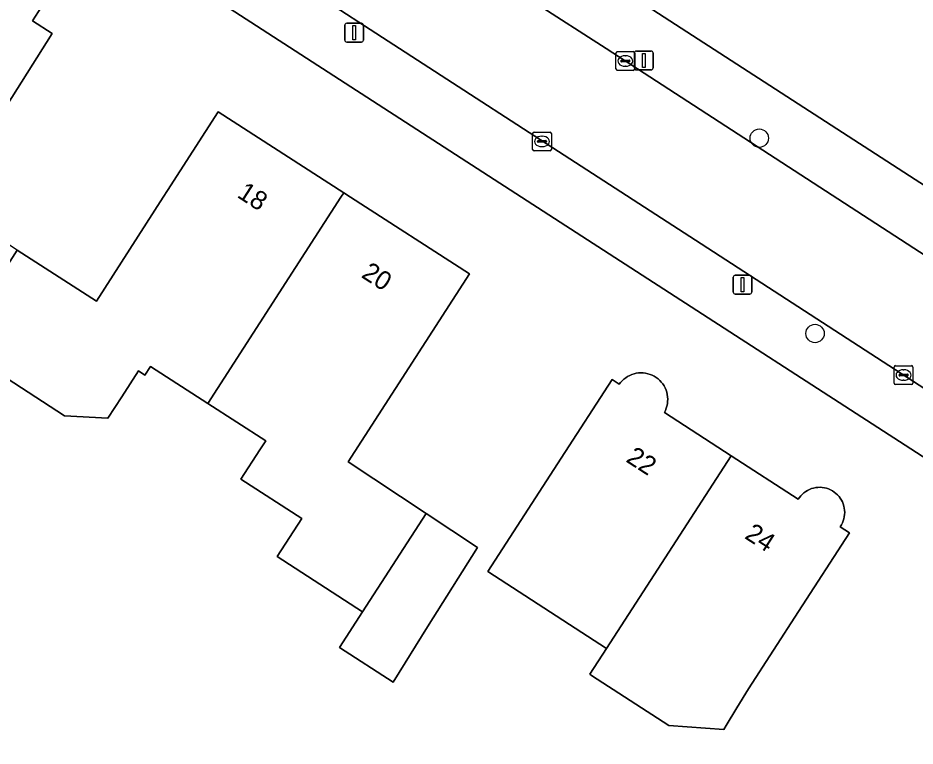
# Model space of a CAD drawing. Extents: x 161139 to 161601, y 381708 to 382245.
# Drawn here: x 161394.2 to 161442.02, y 381970.74 to 382009.56 of the extents above; entities that cross this region are included whole.
import ezdxf

# ---------------------------------------------------------------- set-up
doc = ezdxf.new("R2010")
doc.units = 0
for name, color, linetype in [('IMGEO_Boom', 7, 'Continuous'), ('IMGEO_Erf', 7, 'Continuous'), ('IMGEO_Kolk', 7, 'Continuous'), ('IMGEO_Lichtmast', 7, 'Continuous'), ('IMGEO_Pand', 7, 'Continuous'), ('IMGEO_Pand_nummerreeks', 7, 'Continuous'), ('IMGEO_Rijbaan_lokaal_open', 7, 'Continuous'), ('IMGEO_Voetpad_open', 7, 'Continuous')]:
    doc.layers.add(name, color=color, linetype=linetype)

msp = doc.modelspace()

# ---------------------------------------------------------------- linework, layer by layer
at = {"layer": 'IMGEO_Boom'}
for centre in [(161433.712, 382003.149), (161436.687, 381992.736)]:
    msp.add_circle(centre, 0.489, dxfattribs=at)
at = {"layer": 'IMGEO_Erf'}
for points in [[(161320.525, 382089.631), (161313.623, 382083.997), (161443.483, 382000), (161462.38, 381987.777), (161470.3, 382000), (161498.24, 382043.117), (161359.011, 382133.266)], [(161421.048, 382000), (161306.066, 382074.349)], [(161391.396, 382014.399), (161394.499, 382012.428), (161394.066, 382011.748), (161395.777, 382010.661), (161394.975, 382009.398), (161396.031, 382008.728), (161393.351, 382004.508)], [(161394.166, 381997.171), (161398.38, 381994.461), (161401.942, 382000), (161402.163, 382000.351), (161404.87, 382004.554), (161411.569, 382000.234), (161411.932, 382000), (161418.269, 381995.914), (161411.804, 381985.888), (161415.956, 381983.14), (161418.692, 381981.329), (161416.038, 381977.093), (161414.195, 381974.152), (161411.347, 381975.996), (161412.566, 381977.9), (161408.017, 381980.847), (161409.328, 381982.871), (161406.085, 381984.97), (161407.093, 381986.527), (161407.405, 381987.009), (161404.327, 381989.003), (161401.266, 381990.985), (161400.966, 381990.522), (161400.63, 381990.74), (161399.736, 381989.358), (161398.998, 381988.216), (161396.68, 381988.351), (161390.905, 381992.091)], [(161430.666, 381897.334), (161474.804, 381965.241), (161421.048, 382000)]]:
    msp.add_lwpolyline(points, dxfattribs=at)
msp.add_lwpolyline([(161424.776, 381974.511), (161424.687, 381974.566), (161425.579, 381975.942), (161419.245, 381980.042), (161423.153, 381986.083), (161425.87, 381990.279), (161426.251, 381990.027), (161426.326, 381990.125), (161426.409, 381990.217), (161426.499, 381990.3), (161426.597, 381990.376), (161426.7, 381990.443), (161426.809, 381990.501), (161426.923, 381990.549), (161427.041, 381990.586), (161427.161, 381990.614), (161427.283, 381990.631), (161427.406, 381990.637), (161427.53, 381990.633), (161427.652, 381990.618), (161427.773, 381990.592), (161427.891, 381990.556), (161428.005, 381990.509), (161428.115, 381990.453), (161428.22, 381990.388), (161428.318, 381990.314), (161428.41, 381990.231), (161428.494, 381990.141), (161428.571, 381990.044), (161428.638, 381989.941), (161428.696, 381989.832), (161428.744, 381989.718), (161428.783, 381989.601), (161428.811, 381989.481), (161428.829, 381989.359), (161428.835, 381989.236), (161428.832, 381989.112), (161428.817, 381988.99), (161428.792, 381988.869), (161428.756, 381988.751), (161428.71, 381988.636), (161428.655, 381988.526), (161432.225, 381986.214), (161435.793, 381983.903), (161435.858, 381983.999), (161435.931, 381984.088), (161436.011, 381984.171), (161436.099, 381984.247), (161436.192, 381984.314), (161436.291, 381984.374), (161436.395, 381984.425), (161436.503, 381984.466), (161436.614, 381984.499), (161436.727, 381984.521), (161436.842, 381984.534), (161436.957, 381984.536), (161437.073, 381984.529), (161437.187, 381984.512), (161437.299, 381984.485), (161437.409, 381984.448), (161437.515, 381984.402), (161437.616, 381984.348), (161437.713, 381984.284), (161437.804, 381984.213), (161437.888, 381984.133), (161437.965, 381984.047), (161438.034, 381983.955), (161438.095, 381983.857), (161438.148, 381983.754), (161438.191, 381983.647), (161438.225, 381983.536), (161438.249, 381983.424), (161438.264, 381983.309), (161438.268, 381983.194), (161438.263, 381983.078), (161438.247, 381982.964), (161438.222, 381982.851), (161438.187, 381982.741), (161438.143, 381982.634), (161438.09, 381982.532), (161438.028, 381982.434), (161438.517, 381982.114), (161435.799, 381977.918), (161433.134, 381973.801), (161432.523, 381972.782), (161431.953, 381971.83), (161431.825, 381971.616), (161428.895, 381971.844)], close=True, dxfattribs=at)
at = {"layer": 'IMGEO_Kolk'}
for p, q in [((161426.074, 382006.837), (161426.074, 382007.689)), ((161426.149, 382007.763), (161427.001, 382007.763)), ((161427.075, 382007.689), (161427.075, 382006.837)), ((161426.333, 382007.257), (161426.333, 382007.269)), ((161426.771, 382007.22), (161426.373, 382007.22)), ((161426.376, 382007.306), (161426.774, 382007.306)), ((161426.562, 382007.543), (161426.587, 382007.543)), ((161426.817, 382007.269), (161426.817, 382007.257)), ((161427.001, 382006.763), (161426.149, 382006.763)), ((161426.585, 382006.983), (161426.56, 382006.983)), ((161421.634, 382002.55), (161421.634, 382003.402)), ((161421.709, 382003.476), (161422.561, 382003.476)), ((161422.635, 382003.402), (161422.635, 382002.55)), ((161421.893, 382002.97), (161421.893, 382002.982)), ((161422.331, 382002.933), (161421.933, 382002.933)), ((161421.936, 382003.019), (161422.334, 382003.019)), ((161422.122, 382003.256), (161422.147, 382003.256)), ((161422.377, 382002.982), (161422.377, 382002.97)), ((161422.561, 382002.476), (161421.709, 382002.476)), ((161422.145, 382002.696), (161422.12, 382002.696)), ((161440.905, 381990.095), (161440.905, 381990.947)), ((161440.98, 381991.021), (161441.832, 381991.021)), ((161441.906, 381990.947), (161441.906, 381990.095)), ((161441.164, 381990.515), (161441.164, 381990.527)), ((161441.602, 381990.478), (161441.204, 381990.478)), ((161441.207, 381990.564), (161441.605, 381990.564)), ((161441.393, 381990.801), (161441.418, 381990.801)), ((161441.648, 381990.527), (161441.648, 381990.515)), ((161441.832, 381990.021), (161440.98, 381990.021)), ((161441.416, 381990.241), (161441.391, 381990.241))]:
    msp.add_line(p, q, dxfattribs=at)
for points in [[(161426.074, 382006.837), (161426.074, 382007.689)], [(161426.149, 382007.763), (161427.001, 382007.763)], [(161427.075, 382007.689), (161427.075, 382006.837)], [(161427.001, 382006.763), (161426.149, 382006.763)], [(161421.634, 382002.55), (161421.634, 382003.402)], [(161421.709, 382003.476), (161422.561, 382003.476)], [(161422.635, 382003.402), (161422.635, 382002.55)], [(161422.561, 382002.476), (161421.709, 382002.476)], [(161440.905, 381990.095), (161440.905, 381990.947)], [(161440.98, 381991.021), (161441.832, 381991.021)], [(161441.906, 381990.947), (161441.906, 381990.095)], [(161441.832, 381990.021), (161440.98, 381990.021)]]:
    msp.add_lwpolyline(points, dxfattribs=at)
for centre, radius, start, end in [((161426.151, 382007.687), 0.0765, 91.552, 178.448), ((161426.151, 382007.687), 0.0765, 91.552, 178.448), ((161426.999, 382007.687), 0.0765, 1.552, 88.448), ((161426.999, 382007.687), 0.0765, 1.552, 88.448), ((161426.373, 382007.266), 0.0403, 85.8775, 175.7526), ((161426.37, 382007.256), 0.0366, 178.938, 274.7102), ((161426.774, 382007.263), 0.043, 264.8664, 352.4533), ((161426.778, 382007.268), 0.0386, 1.7309, 96.639), ((161426.151, 382006.839), 0.0765, 181.552, 268.448), ((161426.151, 382006.839), 0.0765, 181.552, 268.448), ((161426.999, 382006.839), 0.0765, 271.552, 358.448), ((161426.999, 382006.839), 0.0765, 271.552, 358.448), ((161421.711, 382003.4), 0.0765, 91.552, 178.448), ((161421.711, 382003.4), 0.0765, 91.552, 178.448), ((161422.559, 382003.4), 0.0765, 1.552, 88.448), ((161422.559, 382003.4), 0.0765, 1.552, 88.448), ((161421.933, 382002.979), 0.0403, 85.8775, 175.7526), ((161421.93, 382002.969), 0.0366, 178.938, 274.7102), ((161422.334, 382002.976), 0.043, 264.8664, 352.4533), ((161422.338, 382002.981), 0.0386, 1.7309, 96.639), ((161421.711, 382002.552), 0.0765, 181.552, 268.448), ((161421.711, 382002.552), 0.0765, 181.552, 268.448), ((161422.559, 382002.552), 0.0765, 271.552, 358.448), ((161422.559, 382002.552), 0.0765, 271.552, 358.448), ((161440.982, 381990.945), 0.0765, 91.552, 178.448), ((161440.982, 381990.945), 0.0765, 91.552, 178.448), ((161441.83, 381990.945), 0.0765, 1.552, 88.448), ((161441.83, 381990.945), 0.0765, 1.552, 88.448), ((161441.204, 381990.524), 0.0403, 85.8775, 175.7526), ((161441.201, 381990.514), 0.0366, 178.938, 274.7102), ((161441.605, 381990.521), 0.043, 264.8664, 352.4533), ((161441.609, 381990.526), 0.0386, 1.7309, 96.639), ((161440.982, 381990.097), 0.0765, 181.552, 268.448), ((161440.982, 381990.097), 0.0765, 181.552, 268.448), ((161441.83, 381990.097), 0.0765, 271.552, 358.448), ((161441.83, 381990.097), 0.0765, 271.552, 358.448)]:
    msp.add_arc(centre, radius, start, end, dxfattribs=at)
for centre, major_axis, ratio, start_param, end_param in [((161426.561, 382007.263), (-0.387, 0.002), 0.722429, 4.712389, 7.853982), ((161426.586, 382007.263), (-0.39, 0.002), 0.717154, 1.570796, 4.712389), ((161422.121, 382002.976), (-0.387, 0.002), 0.722429, 4.712389, 7.853982), ((161422.146, 382002.976), (-0.39, 0.002), 0.717154, 1.570796, 4.712389), ((161441.392, 381990.521), (-0.387, 0.002), 0.722429, 4.712389, 7.853982), ((161441.417, 381990.521), (-0.39, 0.002), 0.717154, 1.570796, 4.712389)]:
    msp.add_ellipse(centre, major_axis=major_axis, ratio=ratio, start_param=start_param, end_param=end_param, dxfattribs=at)
at = {"layer": 'IMGEO_Lichtmast'}
for p, q in [((161411.624, 382008.373), (161411.624, 382009.173)), ((161411.624, 382009.173), (161411.624, 382008.373)), ((161411.724, 382009.273), (161412.514, 382009.273)), ((161412.514, 382009.273), (161411.724, 382009.273)), ((161412.614, 382009.173), (161412.614, 382008.373)), ((161412.614, 382008.373), (161412.614, 382009.173)), ((161412.514, 382008.273), (161411.724, 382008.273)), ((161411.724, 382008.273), (161412.514, 382008.273)), ((161427.065, 382006.891), (161427.065, 382007.691)), ((161427.065, 382007.691), (161427.065, 382006.891)), ((161427.165, 382007.791), (161427.955, 382007.791)), ((161427.955, 382007.791), (161427.165, 382007.791)), ((161428.055, 382007.691), (161428.055, 382006.891)), ((161428.055, 382006.891), (161428.055, 382007.691)), ((161427.955, 382006.791), (161427.165, 382006.791)), ((161427.165, 382006.791), (161427.955, 382006.791)), ((161432.325, 381994.94), (161432.325, 381995.74)), ((161432.325, 381995.74), (161432.325, 381994.94)), ((161432.425, 381995.84), (161433.215, 381995.84)), ((161433.215, 381995.84), (161432.425, 381995.84)), ((161433.315, 381995.74), (161433.315, 381994.94)), ((161433.315, 381994.94), (161433.315, 381995.74)), ((161433.215, 381994.84), (161432.425, 381994.84)), ((161432.425, 381994.84), (161433.215, 381994.84))]:
    msp.add_line(p, q, dxfattribs=at)
for points in [[(161412.044, 382009.148), (161412.194, 382009.148), (161412.194, 382008.398), (161412.044, 382008.398), (161412.044, 382009.148)], [(161427.485, 382007.666), (161427.635, 382007.666), (161427.635, 382006.916), (161427.485, 382006.916), (161427.485, 382007.666)], [(161432.745, 381995.715), (161432.895, 381995.715), (161432.895, 381994.965), (161432.745, 381994.965), (161432.745, 381995.715)]]:
    msp.add_lwpolyline(points, dxfattribs=at)
for centre, start, end in [((161411.724, 382009.173), 90, 180), ((161411.724, 382009.173), 90, 180), ((161412.514, 382009.173), 0, 90), ((161412.514, 382009.173), 360, 90), ((161411.724, 382008.373), 180, 270), ((161411.724, 382008.373), 180, 270), ((161412.514, 382008.373), 270, 0), ((161412.514, 382008.373), 270, 0), ((161427.165, 382007.691), 90, 180), ((161427.165, 382007.691), 90, 180), ((161427.955, 382007.691), 0, 90), ((161427.955, 382007.691), 360, 90), ((161427.165, 382006.891), 180, 270), ((161427.165, 382006.891), 180, 270), ((161427.955, 382006.891), 270, 0), ((161427.955, 382006.891), 270, 0), ((161432.425, 381995.74), 90, 180), ((161432.425, 381995.74), 90, 180), ((161433.215, 381995.74), 0, 90), ((161433.215, 381995.74), 360, 90), ((161432.425, 381994.94), 180, 270), ((161432.425, 381994.94), 180, 270), ((161433.215, 381994.94), 270, 0), ((161433.215, 381994.94), 270, 0)]:
    msp.add_arc(centre, 0.1, start, end, dxfattribs=at)
at = {"layer": 'IMGEO_Pand'}
for points in [[(161396.031, 382008.728), (161394.975, 382009.398), (161395.777, 382010.661), (161394.066, 382011.748), (161394.499, 382012.428), (161391.396, 382014.399), (161391.004, 382013.782), (161390.576, 382014.054), (161384.011, 382003.694), (161387.531, 382001.458), (161384.298, 381996.37), (161390.905, 381992.091), (161391.465, 381992.964), (161394.166, 381997.171), (161390.296, 381999.701), (161391.78, 382002.036), (161393.351, 382004.508)], [(161411.569, 382000.234), (161404.87, 382004.554), (161402.163, 382000.351), (161401.942, 382000), (161398.38, 381994.461), (161394.166, 381997.171), (161391.465, 381992.964), (161390.905, 381992.091), (161396.68, 381988.351), (161398.998, 381988.216), (161399.736, 381989.358), (161400.63, 381990.74), (161400.966, 381990.522), (161401.266, 381990.985), (161404.327, 381989.003), (161411.418, 382000)], [(161411.569, 382000.234), (161411.418, 382000), (161404.327, 381989.003), (161407.405, 381987.009), (161407.093, 381986.527), (161406.085, 381984.97), (161409.328, 381982.871), (161408.017, 381980.847), (161412.566, 381977.9), (161415.956, 381983.14), (161411.804, 381985.888), (161418.269, 381995.914), (161411.932, 382000)], [(161432.225, 381986.214), (161428.655, 381988.526), (161428.71, 381988.636), (161428.756, 381988.751), (161428.792, 381988.869), (161428.817, 381988.99), (161428.832, 381989.112), (161428.835, 381989.236), (161428.829, 381989.359), (161428.811, 381989.481), (161428.783, 381989.601), (161428.744, 381989.718), (161428.696, 381989.832), (161428.638, 381989.941), (161428.571, 381990.044), (161428.494, 381990.141), (161428.41, 381990.231), (161428.318, 381990.314), (161428.22, 381990.388), (161428.115, 381990.453), (161428.005, 381990.509), (161427.891, 381990.556), (161427.773, 381990.592), (161427.652, 381990.618), (161427.53, 381990.633), (161427.406, 381990.637), (161427.283, 381990.631), (161427.161, 381990.614), (161427.041, 381990.586), (161426.923, 381990.549), (161426.809, 381990.501), (161426.7, 381990.443), (161426.597, 381990.376), (161426.499, 381990.3), (161426.409, 381990.217), (161426.326, 381990.125), (161426.251, 381990.027), (161425.87, 381990.279), (161423.153, 381986.083), (161419.245, 381980.042), (161425.579, 381975.942)], [(161432.225, 381986.214), (161425.579, 381975.942), (161424.687, 381974.566), (161424.776, 381974.511), (161428.895, 381971.844), (161431.825, 381971.616), (161431.953, 381971.83), (161432.523, 381972.782), (161433.134, 381973.801), (161435.799, 381977.918), (161438.517, 381982.114), (161438.028, 381982.434), (161438.09, 381982.532), (161438.143, 381982.634), (161438.187, 381982.741), (161438.222, 381982.851), (161438.247, 381982.964), (161438.263, 381983.078), (161438.268, 381983.194), (161438.264, 381983.309), (161438.249, 381983.424), (161438.225, 381983.536), (161438.191, 381983.647), (161438.148, 381983.754), (161438.095, 381983.857), (161438.034, 381983.955), (161437.965, 381984.047), (161437.888, 381984.133), (161437.804, 381984.213), (161437.713, 381984.284), (161437.616, 381984.348), (161437.515, 381984.402), (161437.409, 381984.448), (161437.299, 381984.485), (161437.187, 381984.512), (161437.073, 381984.529), (161436.957, 381984.536), (161436.842, 381984.534), (161436.727, 381984.521), (161436.614, 381984.499), (161436.503, 381984.466), (161436.395, 381984.425), (161436.291, 381984.374), (161436.192, 381984.314), (161436.099, 381984.247), (161436.011, 381984.171), (161435.931, 381984.088), (161435.858, 381983.999), (161435.793, 381983.903)], [(161412.566, 381977.9), (161411.347, 381975.996), (161414.195, 381974.152), (161416.038, 381977.093), (161418.692, 381981.329), (161415.956, 381983.14)]]:
    msp.add_lwpolyline(points, close=True, dxfattribs=at)
at = {"layer": 'IMGEO_Rijbaan_lokaal_open'}
for points in [[(161470.897, 381978.482), (161460.91, 381984.988), (161458.647, 381986.439), (161425.551, 382007.922), (161421.741, 382010.379), (161420.042, 382011.494), (161416.852, 382013.552), (161402.927, 382022.535), (161395.928, 382027.083), (161382.572, 382035.748), (161375.585, 382040.285)], [(161388.068, 382025.069), (161398.439, 382018.395), (161402.555, 382015.697), (161408.287, 382012.005), (161423.318, 382002.239), (161430.314, 381997.713), (161443.856, 381988.93), (161450.889, 381984.377), (161471.977, 381970.646), (161480.897, 381964.849), (161484.169, 381969.847), (161479.648, 381972.672), (161478.162, 381973.768), (161471.247, 381978.26)]]:
    msp.add_lwpolyline(points, dxfattribs=at)
at = {"layer": 'IMGEO_Voetpad_open'}
for points in [[(161313.623, 382083.997), (161311.536, 382081.664), (161356.674, 382052.498), (161362.411, 382048.813), (161375.585, 382040.285), (161382.572, 382035.748), (161395.928, 382027.083), (161402.927, 382022.535), (161416.852, 382013.552), (161420.042, 382011.494), (161421.741, 382010.379), (161425.551, 382007.922), (161458.647, 381986.439), (161460.91, 381984.988)], [(161464.955, 381985.959), (161462.38, 381987.777), (161443.483, 382000), (161313.623, 382083.997)], [(161306.066, 382074.349), (161421.048, 382000), (161474.804, 381965.241), (161478.068, 381963.057), (161478.909, 381962.515)], [(161481.77, 381964.253), (161480.897, 381964.849), (161471.977, 381970.646), (161450.889, 381984.377), (161443.856, 381988.93), (161430.314, 381997.713), (161423.318, 382002.239), (161408.287, 382012.005), (161402.555, 382015.697), (161398.439, 382018.395)]]:
    msp.add_lwpolyline(points, dxfattribs=at)

# ---------------------------------------------------------------- texts
at = {"layer": 'IMGEO_Pand_nummerreeks'}
for s, rotation, p in [('18', 327.1831, (161405.828, 382000.036)), ('20', 327.1867, (161412.45, 381995.764)), ('22', 327.1523, (161426.557, 381985.932)), ('24', 327.1523, (161432.882, 381981.848))]:
    msp.add_text(s, height=1, rotation=rotation, dxfattribs=at).set_placement(p)

doc.saveas('drawing.dxf')
